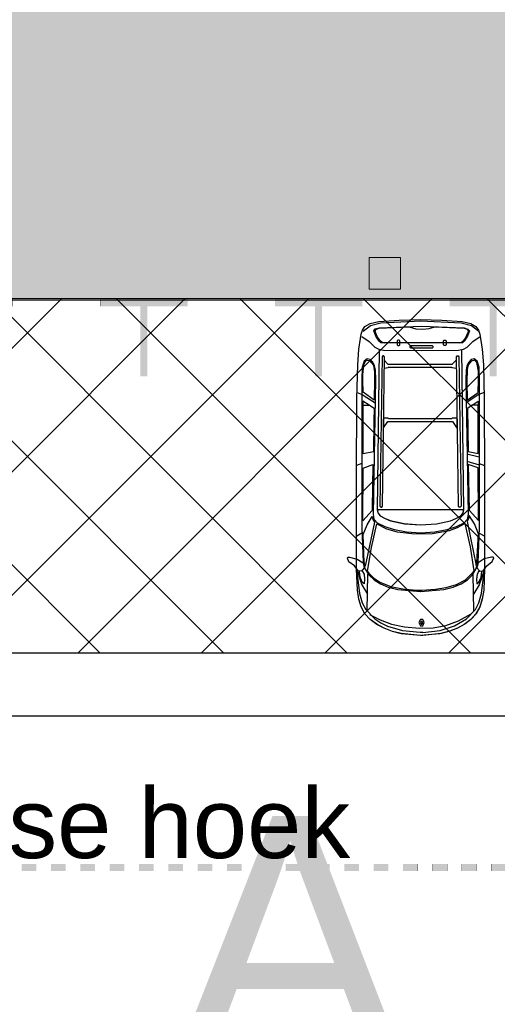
# Model space of a CAD drawing. Header units: millimetres. Extents: x 747415 to 1601423, y -236173 to 551995.
# Tile 269 of 549: x 1052598 to 1059433, y 176898 to 190979. Entities that reach past the tile are written whole.
import ezdxf

# ---------------------------------------------------------------- set-up
doc = ezdxf.new("R2010")
doc.units = ezdxf.units.MM
doc.header["$LTSCALE"] = 100
doc.header["$MEASUREMENT"] = 0
doc.linetypes.add('DASHED2', pattern=[9.525, 6.35, -3.175])
doc.layers.get('0').update_dxf_attribs({"linetype": 'CONTINUOUS', "lineweight": 0})
for name, color, linetype in [('T--A9041_VERHARDING_Parkeren', 9, 'CONTINUOUS'), ('T--L9041_VERHARDING_Wegen', 7, 'CONTINUOUS'), ('T--L9082_INRICHTING_SPECIFIEK_Auto', 8, 'CONTINUOUS')]:
    doc.layers.add(name, color=color, linetype=linetype)
for name, color, linetype, lineweight in [('T--A9041_VERHARDING_Wegen', 21, 'CONTINUOUS', 0), ('T--A9042_BEPLANTING', 90, 'CONTINUOUS', 0), ('T--L9052_Ontstop Riool', 240, 'CONTINUOUS', 0), ('T--L9052_Straatkolken', 240, 'CONTINUOUS', 0), ('T--L9067_BEHEERVOORZIENING_Belijning', 7, 'DASHED2', 0), ('T--T9020_GEBOUWEN', 7, 'CONTINUOUS', 0)]:
    doc.layers.add(name, color=color, linetype=linetype, lineweight=lineweight)
doc.layers.add('T--A9072_BELIJNING', color=7, linetype='CONTINUOUS', lineweight=0, true_color=0xffffff)
doc.styles.get("Standard").update_dxf_attribs({"font": 'arial.ttf'})

# ---------------------------------------------------------------- blocks, each defined once
blk = doc.blocks.new('auto111')
at = {"linetype": 'Continuous'}
for points in [[(3685, 1817), (3756, 1799), (3801, 1840), (3799, 1888), (3728, 1941), (3669, 2020), (3616, 2040), (3601, 2033), (3601, 2010), (3629, 1901), (3685, 1817)], [(4315, 1842), (4203, 1878), (4073, 1898), (3776, 1908), (2462, 1908), (1334, 1906), (854, 1893), (628, 1875), (414, 1842), (356, 1824), (305, 1789), (262, 1715), (234, 1593), (211, 1299), (203, 994), (211, 689), (234, 396), (262, 272), (305, 201), (356, 163), (412, 147), (628, 114), (854, 94), (1334, 84), (2462, 79), (3776, 79), (4073, 89), (4200, 112), (4315, 147), (4411, 201), (4495, 274), (4564, 369), (4622, 475), (4665, 595), (4698, 724), (4724, 994), (4698, 1265), (4665, 1395), (4620, 1514), (4564, 1621), (4493, 1713), (4411, 1789), (4315, 1842)], [(445, 1832), (518, 1728), (600, 1647), (630, 1591), (640, 1525), (648, 986), (640, 450), (630, 381), (600, 328), (518, 247), (445, 142)], [(2988, 1669), (1062, 1636), (928, 1639), (864, 1652), (816, 1677), (778, 1713), (765, 1756), (798, 1802), (887, 1827), (1072, 1835), (2523, 1835), (3179, 1835), (3679, 1814), (3773, 1784), (3857, 1733), (3928, 1659), (3984, 1568), (4030, 1456), (4063, 1321), (4094, 994), (4094, 991), (4094, 991), (4063, 661), (4030, 529), (3984, 414), (3926, 323), (3857, 252), (3773, 201), (3679, 168), (3179, 150), (2523, 150), (1072, 150), (887, 155), (798, 183), (765, 226), (778, 269), (816, 305), (864, 333), (928, 343), (1062, 348), (2988, 313), (3065, 325), (3118, 376), (3171, 483), (3214, 618), (3245, 788), (3258, 991), (3260, 991), (3258, 991), (3245, 1197), (3214, 1365), (3171, 1499), (3118, 1609), (3065, 1657), (2988, 1669)], [(1248, 1901), (1276, 1827), (1395, 1644)], [(2264, 1835), (2290, 1908)], [(3260, 1832), (3303, 1906)], [(4678, 963), (4650, 714), (4587, 506), (4487, 338), (4350, 208), (4254, 160), (4122, 122), (3776, 79), (4073, 89), (4203, 112), (4317, 147), (4411, 198), (4493, 272), (4561, 361), (4617, 463), (4663, 577), (4696, 701), (4724, 963), (4724, 963), (4724, 966), (4724, 973), (4724, 976), (4724, 996), (4696, 1265), (4665, 1393), (4620, 1512), (4561, 1619), (4493, 1713), (4411, 1789), (4315, 1842), (4203, 1878), (4073, 1898), (3776, 1908), (4122, 1865), (4254, 1830), (4350, 1779), (4487, 1647), (4543, 1563), (4589, 1469), (4653, 1253), (4676, 999), (4676, 963), (4678, 963)], [(3779, 1906), (4000, 1832), (4132, 1753)], [(3794, 1832), (3845, 1802), (3918, 1794), (3982, 1799), (3959, 1827), (3888, 1860), (3806, 1868)], [(369, 1814), (290, 1710), (252, 1560), (221, 989), (252, 414), (290, 264), (369, 160)], [(1357, 1657), (1245, 1817), (1072, 1819), (989, 1819), (854, 1807), (793, 1779), (783, 1753), (790, 1723), (859, 1669), (958, 1652), (1062, 1652), (1357, 1657)], [(1428, 1730), (1372, 1819), (1431, 1819)], [(2094, 1669), (2124, 1817), (1428, 1814), (1428, 1723), (1474, 1659), (1652, 1662), (2094, 1669)], [(2937, 1685), (3085, 1819), (2328, 1817), (2279, 1675), (2912, 1685), (2937, 1685)], [(3103, 1652), (3733, 1784), (3677, 1799), (3280, 1817), (3138, 1756), (3019, 1685), (3062, 1675), (3103, 1652)], [(3804, 1751), (3466, 1697), (3128, 1619), (3197, 1479), (3240, 1329), (3270, 1075), (3265, 823), (3220, 579), (3179, 465), (3123, 361), (3456, 285), (3796, 229), (3829, 249), (3931, 356), (4000, 485), (4043, 630), (4066, 778), (4078, 976), (4078, 996), (4078, 1039), (4063, 1220), (4030, 1405), (3961, 1581), (3911, 1654), (3847, 1720), (3804, 1751)], [(4371, 1758), (3847, 1746)], [(4421, 1723), (4500, 1573), (4561, 1408), (4599, 1225), (4620, 1011), (4615, 813), (4579, 633), (4513, 452), (4414, 269)], [(325, 1588), (300, 978), (325, 369), (341, 315), (366, 295), (440, 320), (513, 369), (536, 394), (544, 442), (539, 978), (544, 1514), (536, 1560), (513, 1586), (440, 1636), (366, 1662), (338, 1642), (325, 1588)], [(343, 325), (369, 310), (391, 315), (455, 346), (516, 389), (531, 409), (536, 445), (531, 978), (536, 1512), (529, 1550), (511, 1573), (445, 1616), (374, 1644), (348, 1634), (330, 1588), (318, 1372), (310, 1156), (335, 1060), (343, 961), (333, 872), (310, 790), (318, 579), (330, 369), (343, 325)], [(643, 1586), (2927, 1616), (2973, 1601), (3016, 1563), (3052, 1502), (3082, 1423), (3125, 1225), (3141, 994), (3125, 765), (3082, 567), (3052, 488), (3016, 427), (2973, 389), (2927, 374), (643, 404)], [(739, 1545), (2871, 1575), (2887, 1563), (2887, 1550), (2871, 1540), (739, 1509), (724, 1522), (724, 1532), (739, 1545)], [(2925, 374), (2927, 1616), (2970, 1606), (3011, 1570), (3047, 1509), (3077, 1428), (3123, 1227), (3141, 994), (3125, 765), (3082, 567), (3052, 488), (3016, 427), (2973, 386), (2925, 374)], [(785, 1512), (900, 1512), (892, 1456), (887, 1454), (887, 544), (892, 544), (900, 478), (780, 480), (844, 539), (846, 541), (846, 1459), (844, 1461), (785, 1512)], [(1614, 1522), (1753, 1525), (1664, 1461), (1664, 536), (1764, 468), (1616, 468), (1616, 541), (1626, 544), (1626, 1454), (1616, 1459), (1614, 1522)], [(574, 1319), (574, 1301), (564, 1291), (508, 1291), (498, 1301), (498, 1319), (508, 1329), (564, 1329), (574, 1319)], [(607, 1136), (607, 821), (600, 811), (590, 811), (579, 821), (579, 1136), (590, 1146), (600, 1146), (607, 1136)], [(4495, 963), (4495, 978), (4495, 994), (4538, 1016), (4584, 994), (4584, 978), (4584, 963), (4538, 943), (4495, 963)], [(4521, 973), (4521, 978), (4521, 986), (4538, 996), (4559, 986), (4559, 978), (4559, 973), (4538, 963), (4521, 973)], [(574, 635), (574, 656), (564, 663), (508, 663), (498, 656), (498, 635), (508, 628), (564, 628), (574, 635)], [(739, 445), (2871, 414), (2887, 427), (2887, 440), (2871, 450), (739, 480), (724, 468), (724, 455), (739, 445)], [(1359, 325), (1248, 168), (1072, 165), (945, 165), (821, 188), (785, 224), (798, 269), (851, 310), (917, 328), (1095, 333), (1359, 325)], [(1248, 84), (1276, 158), (1395, 341)], [(2091, 313), (2122, 168), (1428, 168), (1428, 257), (1476, 323), (2091, 313)], [(2127, 330), (2168, 153)], [(2231, 330), (2282, 153)], [(2932, 300), (3080, 163), (3026, 163), (2325, 168), (2277, 310), (2932, 300)], [(3095, 328), (3723, 196), (3679, 186), (3270, 165), (3125, 221), (3009, 300), (3054, 308), (3095, 328)], [(1428, 257), (1370, 168), (1431, 168)], [(2262, 153), (2290, 79)], [(3260, 153), (3303, 76)], [(3685, 168), (3753, 188), (3801, 145), (3799, 97), (3728, 43), (3667, -33), (3613, -56), (3601, -46), (3601, -23), (3626, 84), (3685, 168)], [(3779, 79), (4000, 153), (4132, 234)], [(3794, 153), (3845, 183), (3918, 193), (3982, 186), (3959, 158), (3888, 125), (3806, 119)], [(4371, 229), (3847, 241)]]:
    blk.add_lwpolyline(points, dxfattribs=at)
blk = doc.blocks.new('9041_parkeerplaats_2500x5000_hoeklijn')
at = {"layer": 'T--A9072_BELIJNING', "linetype": 'Continuous'}
h = blk.add_hatch(color=256, dxfattribs=at)
h.paths.add_polyline_path([(-1200, -1390), (-1250, -1390), (-1250, -2500), (-625, -2500), (-625, -2390), (-1200, -2390)])
h.paths.add_polyline_path([(1250, -1390), (1200, -1390), (1200, -2390), (625, -2390), (625, -2500), (1250, -2500)])
at = {"layer": 'T--L9067_BEHEERVOORZIENING_Belijning', "const_width": 1}
for points in [[(-1200, -1390), (-1250, -1390), (-1250, -2500), (-625, -2500), (-625, -2390), (-1200, -2390)], [(1250, -1390), (1200, -1390), (1200, -2390), (625, -2390), (625, -2500), (1250, -2500)]]:
    blk.add_lwpolyline(points, close=True, dxfattribs=at)
blk = doc.blocks.new('*U301')
at = {"layer": 'T--L9067_BEHEERVOORZIENING_Belijning'}
blk.add_blockref('9041_parkeerplaats_2500x5000_hoeklijn', (0, 1945, 0), dxfattribs=at)
blk = doc.blocks.new('*U302')
at = {"layer": 'T--L9067_BEHEERVOORZIENING_Belijning', "color": 0, "linetype": 'ByBlock', "lineweight": -2, "transparency": 16777216}
for p in [(12500, 0), (15000, 0), (17500, 0), (20000, 0)]:
    blk.add_blockref('*U301', p, dxfattribs=at)
blk = doc.blocks.new('9072_markering_210x100')
at = {"layer": 'T--L9041_VERHARDING_Wegen'}
blk.add_hatch(color=256, dxfattribs=at).paths.add_polyline_path([(-105, 50), (105, 50), (105, -50), (-105, -50)])
at = {"layer": 'T--L9041_VERHARDING_Wegen', "const_width": 1}
blk.add_lwpolyline([(-105, 50), (105, 50), (105, -50), (-105, -50)], close=True, dxfattribs=at)
blk = doc.blocks.new('*U312')
at = {"layer": 'T--L9041_VERHARDING_Wegen'}
blk.add_blockref('9072_markering_210x100', (0, 0, 0), dxfattribs=at)
blk = doc.blocks.new('*U313')
at = {"layer": 'T--L9067_BEHEERVOORZIENING_Belijning', "color": 0, "linetype": 'ByBlock', "lineweight": -2, "transparency": 16777216}
for p in [(15540, 0), (15960, 0), (16380, 0), (16800, 0), (17220, 0), (17640, 0), (18060, 0), (18480, 0), (18900, 0), (19320, 0), (19740, 0), (20160, 0), (20580, 0), (21000, 0), (21420, 0), (21840, 0), (22260, 0)]:
    blk.add_blockref('*U312', p, dxfattribs=at)

msp = doc.modelspace()

# ---------------------------------------------------------------- hatches: boundary and pattern name
at = {"layer": 'T--A9041_VERHARDING_Parkeren', "linetype": 'Continuous'}
h = msp.add_hatch(dxfattribs=at)
h.set_pattern_fill('ANSI37', color=256, scale=10000, style=0)
h.paths.add_polyline_path([(1074695.434, 186989.02), (1058003.578, 186989.02), (1037475.434, 186989.02), (1037475.434, 181925.106), (1074695.434, 181925.106)])
at = {"layer": 'T--A9041_VERHARDING_Wegen', "linetype": 'Continuous'}
h = msp.add_hatch(dxfattribs=at)
h.set_pattern_fill('AR-HBONE', color=256, scale=100, style=0)
h.paths.add_polyline_path([(1077408.673, 193125.106), (1077408.673, 186989.02), (1007183.626, 186989.02), (1007183.626, 193125.106)])
at = {"layer": 'T--A9042_BEPLANTING'}
h = msp.add_hatch(dxfattribs=at)
h.set_pattern_fill('GRASS', color=256, scale=1500, style=0)
edge = h.paths.add_edge_path()
edge.add_line((1194589.183, 247525.193), (1194593.64, 247264.881))
edge.add_line((1194593.64, 247264.881), (1189597.042, 247120.843))
edge.add_line((1189597.042, 247120.843), (1179615.176, 246734.424))
edge.add_line((1179615.176, 246734.424), (1169673.169, 246260.926))
edge.add_line((1169673.169, 246260.926), (1159743.156, 245284.429))
edge.add_line((1159743.156, 245284.429), (1149794.302, 244232.037))
edge.add_line((1149794.302, 244232.037), (1139904.319, 243419.621))
edge.add_line((1139904.319, 243419.621), (1138613.747, 243325.021))
edge.add_line((1138613.747, 243325.021), (1135690.007, 243117.197))
edge.add_line((1135690.007, 243117.197), (1132771.926, 242932.503))
edge.add_line((1132771.926, 242932.503), (1129859.398, 242758.599))
edge.add_line((1129859.398, 242758.599), (1126616.556, 242566.575))
edge.add_line((1126616.556, 242566.575), (1123385.964, 242364.695))
edge.add_line((1123385.964, 242364.695), (1120184.728, 242139.833))
edge.add_line((1120184.728, 242139.833), (1117014.113, 241880.011))
edge.add_line((1117014.113, 241880.011), (1113876.289, 241570.228))
edge.add_line((1113876.289, 241570.228), (1110773.76, 241198.319))
edge.add_line((1110773.76, 241198.319), (1107692.214, 240764.72))
edge.add_line((1107692.214, 240764.72), (1104624.361, 240306.925))
edge.add_line((1104624.361, 240306.925), (1101572.465, 239835.828))
edge.add_line((1101572.465, 239835.828), (1100403.086, 239650.924))
edge.add_line((1100403.086, 239650.924), (1097780.987, 239217.99))
edge.add_line((1097780.987, 239217.99), (1095157.329, 238732.83))
edge.add_line((1095157.329, 238732.83), (1092526.922, 238274.052))
edge.add_line((1092526.922, 238274.052), (1089457.602, 237766.051))
edge.add_line((1089457.602, 237766.051), (1086388.73, 237224.846))
edge.add_line((1086388.73, 237224.846), (1083401.545, 236651.668))
edge.add_line((1083401.545, 236651.668), (1080469.385, 236024.459))
edge.add_line((1080469.385, 236024.459), (1077519.444, 235269.823))
edge.add_line((1077519.444, 235269.823), (1074567.867, 234454.498))
edge.add_line((1074567.867, 234454.498), (1071611.505, 233602.32))
edge.add_line((1071611.505, 233602.32), (1068661.406, 232725.291))
edge.add_line((1068661.406, 232725.291), (1065719.424, 231822.381))
edge.add_line((1065719.424, 231822.381), (1062684.54, 230856.109))
edge.add_line((1062684.54, 230856.109), (1059866.196, 229920.836))
edge.add_line((1059866.196, 229920.836), (1056845.381, 228880.035))
edge.add_line((1056845.381, 228880.035), (1054034.15, 227860.451))
edge.add_line((1054034.15, 227860.451), (1051908.682, 227043.859))
edge.add_line((1051908.682, 227043.859), (1051192.354, 226766.278))
edge.add_line((1051192.354, 226766.278), (1050671.69, 226564.519))
edge.add_line((1050671.69, 226564.519), (1049927.631, 226262.62))
edge.add_line((1049927.631, 226262.62), (1049070.32, 225903.54))
edge.add_line((1049070.32, 225903.54), (1048360.834, 225606.376))
edge.add_line((1048360.834, 225606.376), (1045574.185, 224396.868))
edge.add_line((1045574.185, 224396.868), (1042746.023, 223102.062))
edge.add_line((1042746.023, 223102.062), (1039916.204, 221736.561))
edge.add_line((1039916.204, 221736.561), (1037264.038, 220364.549))
edge.add_line((1037264.038, 220364.549), (1036639.036, 220037.907))
edge.add_line((1036639.036, 220037.907), (1035761.731, 219567.084))
edge.add_line((1035761.731, 219567.084), (1034455.173, 218860.02))
edge.add_line((1034455.173, 218860.02), (1031834.519, 217415.207))
edge.add_line((1031834.519, 217415.207), (1029063.532, 215837.52))
edge.add_line((1029063.532, 215837.52), (1026493.513, 214322.916))
edge.add_line((1026493.513, 214322.916), (1023661.374, 212596.81))
edge.add_line((1023661.374, 212596.81), (1021148.701, 211011.913))
edge.add_line((1021148.701, 211011.913), (1018664.489, 209394.723))
edge.add_line((1018664.489, 209394.723), (1016111.63, 207674.051))
edge.add_line((1016111.63, 207674.051), (1013541.964, 205866.676))
edge.add_line((1013541.964, 205866.676), (1011054.819, 204060.939))
edge.add_line((1011054.819, 204060.939), (1008551.61, 202180.933))
edge.add_line((1008551.61, 202180.933), (1006071.977, 200261.271))
edge.add_line((1006071.977, 200261.271), (1003623.026, 198305.877))
edge.add_line((1003623.026, 198305.877), (1001255.469, 196356.541))
edge.add_line((1001255.469, 196356.541), (998895.97, 194358.237))
edge.add_line((998895.97, 194358.237), (996592.894, 192340.973))
edge.add_line((996592.894, 192340.973), (994271.188, 190253.094))
edge.add_line((994271.188, 190253.094), (992089.799, 188232.713))
edge.add_line((992089.799, 188232.713), (989855.126, 186096.735))
edge.add_line((989855.126, 186096.735), (987565.682, 183840.779))
edge.add_line((987565.682, 183840.779), (985556.73, 181812.43))
edge.add_line((985556.73, 181812.43), (983340.235, 179499.914))
edge.add_line((983340.235, 179499.914), (981234.422, 177237.565))
edge.add_line((981234.422, 177237.565), (979162.94, 174943.215))
edge.add_line((979162.94, 174943.215), (977214.691, 172724.59))
edge.add_line((977214.691, 172724.59), (975036.892, 170165.071))
edge.add_line((975036.892, 170165.071), (973160.412, 167901.106))
edge.add_line((973160.412, 167901.106), (971300.145, 165540.186))
edge.add_line((971300.145, 165540.186), (970653.489, 164750.347))
edge.add_line((970653.489, 164750.347), (969323.906, 163031.694))
edge.add_line((969323.906, 163031.694), (967532.389, 160664.585))
edge.add_line((967532.389, 160664.585), (965620.33, 158124.446))
edge.add_line((965620.33, 158124.446), (963729.485, 155559.861))
edge.add_line((963729.485, 155559.861), (962160.024, 153368.205))
edge.add_line((962160.024, 153368.205), (960583.853, 151476.839))
edge.add_line((960583.853, 151476.839), (957868.106, 147829.141))
edge.add_line((957868.106, 147829.141), (955546.579, 144354.957))
edge.add_line((955546.579, 144354.957), (952781.766, 139999.101))
edge.add_line((952781.766, 139999.101), (950228.309, 135925.671))
edge.add_line((950228.309, 135925.671), (947689.507, 131669.07))
edge.add_line((947689.507, 131669.07), (945836.511, 128467.426))
edge.add_line((945836.511, 128467.426), (939785.242, 117718.876))
edge.add_line((939785.242, 117718.876), (930712.869, 102774.401))
edge.add_line((930712.869, 102774.401), (922173.53, 90199.799))
edge.add_arc((831492.457, 157259.067), 112782.989, 306.60619454, 323.5168236, ccw=False)
edge.add_line((898746.269, 66722.183), (906881.323, 58450.839))
edge.add_arc((1039056.702, -43733.649), 167068.849, 138.06483794, 142.29247104, ccw=False)
edge.add_line((914773.924, 67916.66), (924725.806, 83316.857))
edge.add_line((924725.806, 83316.857), (935036.865, 100427.915))
edge.add_line((935036.865, 100427.915), (938271.243, 105214.41))
edge.add_line((938271.243, 105214.41), (944567.151, 115601.153))
edge.add_line((944567.151, 115601.153), (949536.685, 124088.131))
edge.add_line((949536.685, 124088.131), (954824.472, 132626.587))
edge.add_line((954824.472, 132626.587), (959827.89, 140132.671))
edge.add_line((959827.89, 140132.671), (963059.812, 145135.12))
edge.add_line((963059.812, 145135.12), (965500.197, 148828.356))
edge.add_line((965500.197, 148828.356), (966613.361, 150562.786))
edge.add_line((966613.361, 150562.786), (968025.373, 152669.584))
edge.add_line((968025.373, 152669.584), (969925.147, 155201.552))
edge.add_line((969925.147, 155201.552), (971712.101, 157704.465))
edge.add_line((971712.101, 157704.465), (973307.285, 159791.446))
edge.add_line((973307.285, 159791.446), (974380.773, 161326.936))
edge.add_line((974380.773, 161326.936), (975513.5, 162711.848))
edge.add_line((975513.5, 162711.848), (977022.752, 164676.523))
edge.add_line((977022.752, 164676.523), (979125.989, 167160.936))
edge.add_line((979125.989, 167160.936), (980701.644, 168861.659))
edge.add_line((980701.644, 168861.659), (983077.997, 171627.505))
edge.add_line((983077.997, 171627.505), (985074.319, 173856.029))
edge.add_line((985074.319, 173856.029), (986909.132, 175828.505))
edge.add_line((986909.132, 175828.505), (989063.699, 178159.256))
edge.add_line((989063.699, 178159.256), (991154.428, 180245.145))
edge.add_line((991154.428, 180245.145), (993121.205, 182057.606))
edge.add_line((993121.205, 182057.606), (995324.494, 184142.051))
edge.add_line((995324.494, 184142.051), (997280.219, 186006.612))
edge.add_line((997280.219, 186006.612), (999623.744, 188200.448))
edge.add_line((999623.744, 188200.448), (1002349.065, 190608.065))
edge.add_line((1002349.065, 190608.065), (1004754.956, 192653.066))
edge.add_line((1004754.956, 192653.066), (1007294.928, 194741.918))
edge.add_line((1007294.928, 194741.918), (1008978.786, 196161.928))
edge.add_line((1008978.786, 196161.928), (1011076.047, 197755.95))
edge.add_line((1011076.047, 197755.95), (1013065.241, 199247.814))
edge.add_line((1013065.241, 199247.814), (1015821.037, 201346.882))
edge.add_line((1015821.037, 201346.882), (1017686.716, 202722.52))
edge.add_line((1017686.716, 202722.52), (1020957.031, 204817.97))
edge.add_line((1020957.031, 204817.97), (1023228.197, 206313.401))
edge.add_line((1023228.197, 206313.401), (1026470.58, 208376.744))
edge.add_line((1026470.58, 208376.744), (1028603.548, 209658.432))
edge.add_line((1028603.548, 209658.432), (1030968.801, 211111.637))
edge.add_line((1030968.801, 211111.637), (1032974.557, 212278.47))
edge.add_line((1032974.557, 212278.47), (1034989.373, 213415.47))
edge.add_line((1034989.373, 213415.47), (1036654.679, 214452.728))
edge.add_line((1036654.679, 214452.728), (1038246.03, 215241.653))
edge.add_line((1038246.03, 215241.653), (1039948.347, 216202.761))
edge.add_line((1039948.347, 216202.761), (1041825.775, 217172.039))
edge.add_line((1041825.775, 217172.039), (1043014.131, 217759.859))
edge.add_line((1043014.131, 217759.859), (1045164.207, 218821.145))
edge.add_line((1045164.207, 218821.145), (1047341.541, 219812.404))
edge.add_line((1047341.541, 219812.404), (1050071.07, 221013.985))
edge.add_line((1050071.07, 221013.985), (1051244.22, 221490.97))
edge.add_line((1051244.22, 221490.97), (1052347.556, 221956.97))
edge.add_line((1052347.556, 221956.97), (1053649.506, 222430.47))
edge.add_line((1053649.506, 222430.47), (1054533.126, 222784.97))
edge.add_line((1054533.126, 222784.97), (1056086.056, 223306.47))
edge.add_line((1056086.056, 223306.47), (1057869.317, 223968.97))
edge.add_line((1057869.317, 223968.97), (1060574.556, 224929.97))
edge.add_line((1060574.556, 224929.97), (1063483.693, 225922.97))
edge.add_line((1063483.693, 225922.97), (1065608.903, 226631.593))
edge.add_line((1065608.903, 226631.593), (1069173.064, 227676.47))
edge.add_line((1069173.064, 227676.47), (1072281.977, 228625.637))
edge.add_line((1072281.977, 228625.637), (1075375.394, 229611.47))
edge.add_line((1075375.394, 229611.47), (1077123.927, 230119.62))
edge.add_line((1077123.927, 230119.62), (1080375.394, 230986.97))
edge.add_line((1080375.394, 230986.97), (1082892.594, 231747.063))
edge.add_line((1082892.594, 231747.063), (1087287.423, 232727.295))
edge.add_line((1087287.423, 232727.295), (1089726.851, 233304.236))
edge.add_line((1089726.851, 233304.236), (1092683.446, 233905.227))
edge.add_line((1092683.446, 233905.227), (1095564.394, 234529.046))
edge.add_line((1095564.394, 234529.046), (1098820.303, 235134.124))
edge.add_line((1098820.303, 235134.124), (1101429.17, 235680.801))
edge.add_line((1101429.17, 235680.801), (1102775.394, 235932.97))
edge.add_line((1102775.394, 235932.97), (1105482.445, 236248.973))
edge.add_line((1105482.445, 236248.973), (1107758.807, 236612.397))
edge.add_line((1107758.807, 236612.397), (1110496.735, 236978.709))
edge.add_line((1110496.735, 236978.709), (1115376.091, 237663.748))
edge.add_line((1115376.091, 237663.748), (1120160.891, 238162.648))
edge.add_line((1120160.891, 238162.648), (1122883.614, 238303.454))
edge.add_line((1122883.614, 238303.454), (1125390.669, 238461.915))
edge.add_line((1125390.669, 238461.915), (1128123.405, 238391.97))
edge.add_line((1128123.405, 238391.97), (1132768.171, 238736.47))
edge.add_line((1132768.171, 238736.47), (1135790.587, 239107.966))
edge.add_line((1135790.587, 239107.966), (1138342.94, 239481.456))
edge.add_line((1138342.94, 239481.456), (1142060.43, 239524.47))
edge.add_line((1142060.43, 239524.47), (1147419.918, 239838.053))
edge.add_line((1147419.918, 239838.053), (1152508.673, 240937.759))
edge.add_line((1152508.673, 240937.759), (1161790.445, 241405.25))
edge.add_line((1161790.445, 241405.25), (1166293.104, 242414.317))
edge.add_line((1166293.104, 242414.317), (1170003.913, 243136.47))
edge.add_line((1170003.913, 243136.47), (1182817.631, 243902.97))
edge.add_line((1182817.631, 243902.97), (1191677.387, 244103.47))
edge.add_line((1191677.387, 244103.47), (1200992.076, 244164.47))
edge.add_line((1200992.076, 244164.47), (1212315.556, 244345.47))
edge.add_line((1212315.556, 244345.47), (1212435.36, 247419.97))
edge.add_line((1212435.36, 247419.97), (1205479.36, 247503.517))
edge.add_line((1205479.36, 247503.517), (1202606.248, 247460.622))
edge.add_line((1202606.248, 247460.622), (1194593.64, 247264.881))
at = {"layer": 'T--L9052_Straatkolken', "linetype": 'Continuous'}
h = msp.add_hatch(color=256, dxfattribs=at)
h.dxf.hatch_style = 1
h.paths.add_polyline_path([(1058048.778, 187577.288), (1057598.778, 187577.288), (1057598.778, 187127.288), (1058048.778, 187127.288)])

# ---------------------------------------------------------------- linework, layer by layer
at = {"layer": 'T--A9041_VERHARDING_Parkeren', "linetype": 'Continuous'}
msp.add_lwpolyline([(1074695.434, 186989.02), (1058003.578, 186989.02), (1037475.434, 186989.02), (1037475.434, 181925.106), (1074695.434, 181925.106)], close=True, dxfattribs=at)
at = {"layer": 'T--A9041_VERHARDING_Wegen', "linetype": 'Continuous', "const_width": 1}
msp.add_lwpolyline([(1077408.673, 193125.106), (1077408.673, 186989.02), (1007183.626, 186989.02), (1007183.626, 193125.106)], close=True, dxfattribs=at)
at = {"layer": 'T--L9041_VERHARDING_Wegen'}
for p, q in [((1048571.808, 186965.838), (1091782, 186989.02)), ((1037475.434, 181925.106), (1081625.434, 181925.106)), ((1036575.434, 181025.106), (1082625.434, 181025.106))]:
    msp.add_line(p, q, dxfattribs=at)
at = {"layer": 'T--L9041_VERHARDING_Wegen', "lineweight": 0, "const_width": 1}
msp.add_lwpolyline([(1058003.578, 186989.02), (1037475.434, 186989.02, 0.414213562), (1033475.434, 182989.02), (1033202.434, 174691.138)], format="xyb", dxfattribs=at)
at = {"layer": 'T--L9052_Straatkolken', "linetype": 'Continuous'}
msp.add_lwpolyline([(1057598.778, 187127.288), (1058048.778, 187127.288), (1058048.778, 187577.288), (1057598.778, 187577.288)], close=True, dxfattribs=at)

# ---------------------------------------------------------------- block references
at = {"layer": 'T--L9067_BEHEERVOORZIENING_Belijning', "rotation": 180}
msp.add_blockref('*U302', (1073125.434, 186434.02, 0.5), dxfattribs=at)
at = {"layer": 'T--L9067_BEHEERVOORZIENING_Belijning', "linetype": 'Continuous'}
msp.add_blockref('*U313', (1037190.434, 178855.106, 0.5), dxfattribs=at)
at = {"layer": 'T--L9082_INRICHTING_SPECIFIEK_Auto', "xscale": -1, "rotation": 89.9999999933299}
msp.add_blockref('auto111', (1059328.5, 186895), dxfattribs=at)

# ---------------------------------------------------------------- texts
at = {"layer": 'T--L9052_Ontstop Riool', "color": 1}
msp.add_text('70cm vanuit rechtse hoek', height=1000, dxfattribs=at).set_placement((1041410.533, 178989.02))
at = {"layer": 'T--T9020_GEBOUWEN'}
msp.add_text('A', height=3500, dxfattribs=at).set_placement((1054835, 176092.433))

doc.saveas('drawing.dxf')
